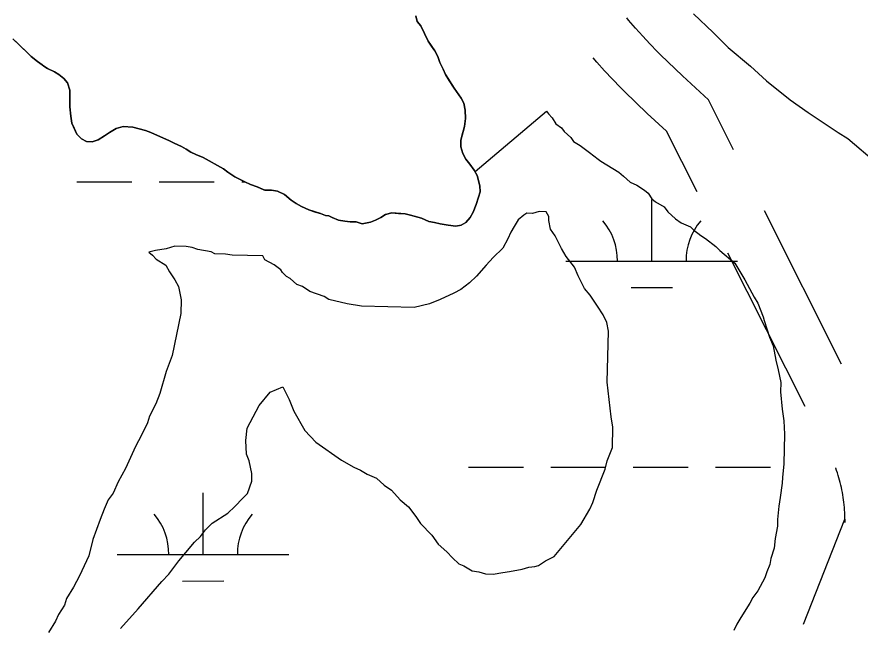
# Model space of a CAD drawing. Extents: x 3279314 to 3317160, y 734079 to 759431.
# Drawn here: x 3304641.6 to 3305132.9, y 755265.5 to 755621.7 of the extents above; entities that cross this region are included whole.
import ezdxf

# ---------------------------------------------------------------- set-up
doc = ezdxf.new("R2010")
doc.units = 0
for name, color, linetype in [('V-ROAD-CNTR', 7, 'Continuous'), ('V-SITE-VEGE', 7, 'Continuous'), ('V-TOPO-SHOR', 7, 'Continuous'), ('V-WETL-SWMP', 7, 'Continuous')]:
    doc.layers.add(name, color=color, linetype=linetype)

msp = doc.modelspace()

# ---------------------------------------------------------------- linework, layer by layer
at = {"layer": 'V-ROAD-CNTR'}
for p, q in [((3305122.08, 755419.25), (3305077.11, 755508.56)), ((3305100.84, 755394.73), (3305055.87, 755484.04))]:
    msp.add_line(p, q, dxfattribs=at)
for points in [[(3305059.12, 755544.29), (3305044.49, 755573.33), (3305029.38, 755587.3), (3305016.63, 755599.5), (3305014.76, 755601.4), (3305010.43, 755605.92), (3305006.2, 755610.48), (3305002.05, 755615.13), (3304997.99, 755619.84), (3304996.92, 755621.11)], [(3305037.88, 755519.77), (3305020.14, 755554.99), (3305008.83, 755565.45), (3304995.57, 755578.13), (3304993.24, 755580.5), (3304988.59, 755585.35), (3304984.01, 755590.3), (3304979.51, 755595.33), (3304977.37, 755597.81)], [(3305099.98, 755267.85), (3305124.02, 755328.95), (3305123.97, 755327.07), (3305123.99, 755328.56), (3305123.99, 755330.03), (3305123.96, 755331.49), (3305123.91, 755332.95), (3305123.83, 755334.41), (3305123.72, 755335.87), (3305123.59, 755337.34), (3305123.44, 755338.8), (3305123.26, 755340.24), (3305123.05, 755341.69), (3305122.82, 755343.14), (3305122.56, 755344.57), (3305122.28, 755346.01), (3305121.97, 755347.44), (3305121.64, 755348.87), (3305121.28, 755350.29), (3305120.9, 755351.71), (3305120.5, 755353.11), (3305120.07, 755354.51), (3305119.61, 755355.9), (3305119.14, 755357.27), (3305118.63, 755358.66), (3305118.55, 755358.87)]]:
    msp.add_lwpolyline(points, dxfattribs=at)
at = {"layer": 'V-SITE-VEGE'}
for points in [[(3305035.72, 755623.38), (3305047.2, 755612.49), (3305055.94, 755603.9), (3305069.1, 755592.96), (3305078.39, 755584.35)], [(3304639.3, 755608.88), (3304647.2, 755601.24), (3304650.03, 755598.68), (3304653.69, 755595.7), (3304656.34, 755593.77), (3304657.35, 755592.92), (3304659.39, 755591.63), (3304663.49, 755589.66), (3304666.15, 755588.15), (3304668.99, 755585.8), (3304671.21, 755583.26), (3304672.55, 755578.88), (3304672.44, 755574.33), (3304672.53, 755569.35), (3304673.02, 755563.75), (3304673.75, 755559.8), (3304676.5, 755553.31), (3304679.33, 755550.55), (3304682.19, 755549.03), (3304685.51, 755548.95), (3304689.06, 755550.11), (3304692.63, 755552.3), (3304695.58, 755554.3), (3304699.57, 755556.69), (3304703.53, 755557.84), (3304709.12, 755557.5), (3304716.52, 755555.46), (3304719.61, 755554.35), (3304730.47, 755549.53), (3304733.33, 755548.01), (3304737.64, 755546.05), (3304740.29, 755544.53), (3304742.94, 755542.81), (3304745.81, 755541.5), (3304750.12, 755539.74), (3304761.97, 755533.04), (3304764.62, 755531.11), (3304768.7, 755528.53), (3304774.43, 755525.49), (3304777.71, 755523.96), (3304781.61, 755522.62), (3304786.12, 755520.65), (3304790.06, 755520.76), (3304793.56, 755520.06), (3304797.45, 755518.1), (3304801.52, 755514.9), (3304804.37, 755512.96), (3304807.44, 755511.24), (3304811.74, 755509.27)], [(3305078.39, 755584.35), (3305092.11, 755573.41), (3305102.55, 755565.89), (3305120.16, 755554.29), (3305125.67, 755550.8), (3305142.65, 755536.43)], [(3304811.74, 755509.27), (3304818.52, 755507.03), (3304821.39, 755505.93), (3304823.46, 755505.67), (3304825.3, 755504.8), (3304828.99, 755503.26), (3304832.7, 755502.55), (3304835.8, 755502.27), (3304839.33, 755502.19), (3304842.82, 755501.07), (3304847.6, 755501.99), (3304850.53, 755503.16), (3304853.68, 755504.74), (3304856.41, 755506.54), (3304860.16, 755507.49), (3304867.81, 755506.89), (3304870.91, 755506.2), (3304877.28, 755504.38), (3304881.58, 755502.42), (3304884.89, 755501.92), (3304888.18, 755501.02), (3304892.93, 755500.28), (3304897.26, 755499.77), (3304900.39, 755500.31), (3304903.11, 755501.9), (3304905.67, 755504.74), (3304907.4, 755507.81), (3304909.16, 755512.32), (3304910.51, 755516.64), (3304911.62, 755519.72), (3304911.29, 755523.25), (3304909.78, 755529.29), (3304908.54, 755531.48), (3304950.18, 755566.79), (3304951.25, 755565.09), (3304953.43, 755562.8), (3304955.59, 755559.39), (3304958.89, 755557.08), (3304960.51, 755554.81), (3304964.34, 755551.36), (3304965.96, 755549.08), (3304969.82, 755546.76), (3304972.02, 755545.03), (3304975.31, 755542.71), (3304980.25, 755538.68), (3304981.9, 755537.53), (3304992.37, 755531.13), (3304995.11, 755528.82), (3304998.94, 755525.38), (3305002.81, 755523.61), (3305007.21, 755520.71), (3305009.41, 755518.98), (3305011.56, 755515.58), (3305013.75, 755513.84), (3305018.72, 755510.93), (3305020.88, 755508.09), (3305025.26, 755504.07), (3305028.56, 755501.75), (3305034.09, 755499.38), (3305035.73, 755497.67), (3305040.12, 755494.21), (3305042.87, 755492.47), (3305048.91, 755487.85), (3305051.09, 755485.56), (3305059.86, 755478.09), (3305065.78, 755468.44), (3305071.12, 755458.25), (3305073.28, 755454.85), (3305076.44, 755446.95), (3305076.95, 755444.7), (3305080.08, 755435.12), (3305082.19, 755430.04), (3305083.67, 755421.62), (3305085.21, 755415.99), (3305086.71, 755408.69), (3305086.58, 755403.1), (3305087.45, 755393.02), (3305088.41, 755386.29), (3305088.78, 755378.45), (3305088.37, 755361.13), (3305087.62, 755353.33), (3305087.54, 755349.97), (3305086.23, 755341.62), (3305085.55, 755336.6), (3305084.8, 755328.8), (3305084.71, 755324.89), (3305083.42, 755317.65), (3305082.73, 755312.08), (3305080.91, 755305.97), (3305080.27, 755302.63), (3305078.48, 755298.2), (3305077.29, 755294.88), (3305073.19, 755287.15), (3305070.3, 755283.31), (3305068.54, 755279.99), (3305063.32, 755271.73), (3305060.99, 755267.88), (3305059.22, 755264.01)], [(3304887.14, 755314.51), (3304892.06, 755309.92), (3304895.33, 755306.49), (3304899.16, 755303.04), (3304901.93, 755301.86), (3304906.89, 755298.94), (3304910.79, 755298.29), (3304914.67, 755297.08), (3304919.14, 755296.97), (3304924.75, 755297.96), (3304928.68, 755298.42), (3304935.98, 755299.93), (3304939.92, 755300.95), (3304943.28, 755301.43), (3304945.53, 755301.93), (3304949.51, 755304.64), (3304954.6, 755307.31), (3304970.14, 755325.95), (3304975.38, 755334.76), (3304977.15, 755338.63), (3304979.56, 755345.84), (3304984.32, 755358.03), (3304985.56, 755363.03), (3304988.54, 755370.78), (3304988.82, 755382.52), (3304987.85, 755388.69), (3304985.54, 755408.87), (3304986.24, 755438.48), (3304985.25, 755443.54), (3304983.12, 755448.06), (3304979.89, 755453.16), (3304975.56, 755459.42), (3304972.3, 755463.41), (3304968.57, 755470.76), (3304966.45, 755475.84), (3304961.57, 755482.11), (3304958.88, 755486.65), (3304955.15, 755494), (3304952.45, 755497.98), (3304951.45, 755503.03), (3304951.5, 755505.27), (3304949.89, 755508.1), (3304945.98, 755508.2), (3304942.04, 755507.17), (3304938.69, 755507.25), (3304936.99, 755506.17), (3304933.57, 755503.46), (3304931.24, 755499.6), (3304929.49, 755496.29), (3304927.72, 755492.42), (3304924.79, 755486.9), (3304919.07, 755481.45), (3304915.05, 755477.07), (3304909.31, 755470.5), (3304905.3, 755466.68), (3304900.18, 755462.89), (3304896.22, 755460.75), (3304888.3, 755457.03), (3304882.09, 755454.38), (3304873.1, 755452.36), (3304842.37, 755453.09), (3304834.02, 755454.41), (3304823.46, 755456.9), (3304820.7, 755458.64), (3304812.39, 755461.63), (3304807.98, 755464.53), (3304804.66, 755465.73), (3304800.83, 755469.18), (3304798.62, 755470.35), (3304796.44, 755472.64), (3304795.36, 755474.34), (3304791.52, 755477.22), (3304786, 755480.15), (3304784.93, 755482.41), (3304767.06, 755482.84), (3304763.16, 755483.49), (3304757.01, 755483.64), (3304754.8, 755484.81), (3304747.01, 755486.11), (3304743.68, 755487.31), (3304740.35, 755487.95), (3304733.64, 755488.11), (3304728.57, 755486.55), (3304722.4, 755485.58), (3304718.46, 755484.56), (3304720.66, 755482.83), (3304722.84, 755480.54), (3304728.35, 755477.06), (3304730.49, 755473.09), (3304733.73, 755468.54), (3304735.87, 755464.58), (3304737.36, 755456.72), (3304737.18, 755448.9), (3304732.12, 755424.42), (3304728.54, 755415), (3304724.88, 755402.23), (3304722.5, 755396.14), (3304718.98, 755388.96), (3304717.77, 755385.07), (3304714.24, 755377.89), (3304710.73, 755371.27)], [(3304702.05, 755265.26), (3304712.39, 755276.75), (3304726.18, 755292.64), (3304730.2, 755297.01), (3304735.97, 755304.7), (3304740, 755309.64), (3304745.18, 755315.66), (3304748.61, 755318.93), (3304751.5, 755322.78), (3304755.5, 755326.59), (3304764.58, 755332.53), (3304768.59, 755336.34), (3304773.18, 755341.27), (3304776.04, 755343.99), (3304778.45, 755351.2), (3304778.55, 755355.67), (3304777.05, 755362.97), (3304775.47, 755366.92), (3304775.1, 755374.76), (3304775.83, 755382.01), (3304782.85, 755395.26), (3304789.19, 755402.93), (3304796.53, 755406.11), (3304800.27, 755398.76), (3304802.9, 755391.98), (3304809.34, 755380.65), (3304815.88, 755373.79), (3304830.73, 755363.37), (3304837.89, 755359.29), (3304841.77, 755357.52), (3304845.62, 755355.19), (3304851.16, 755352.82), (3304855.53, 755348.8), (3304859.94, 755345.9), (3304864.83, 755340.2), (3304869.76, 755336.17), (3304874.1, 755330.47), (3304876.8, 755326.5), (3304883.34, 755319.63), (3304887.14, 755314.51)], [(3304710.73, 755371.27), (3304704.83, 755358.55), (3304700.73, 755350.82), (3304697.79, 755344.18), (3304694.9, 755340.34), (3304692.53, 755334.81), (3304690.15, 755328.71), (3304685.96, 755317.08), (3304683.49, 755307.63), (3304678.19, 755296.02), (3304674.68, 755289.39), (3304670.6, 755282.78), (3304669.4, 755278.9), (3304665.91, 755273.39), (3304664.14, 755269.52), (3304660.07, 755262.91)]]:
    msp.add_lwpolyline(points, dxfattribs=at)
at = {"layer": 'V-TOPO-SHOR'}
for points in [[(3304877.02, 755616.38), (3304874.8, 755618.92), (3304874.05, 755622.25)], [(3304801.52, 755514.9), (3304804.37, 755512.96), (3304807.43, 755511.24), (3304811.74, 755509.27), (3304815.64, 755507.93), (3304818.52, 755507.03), (3304821.39, 755505.93), (3304823.46, 755505.67), (3304825.3, 755504.8), (3304828.99, 755503.26), (3304832.7, 755502.55), (3304835.8, 755502.27), (3304839.33, 755502.19), (3304842.82, 755501.07), (3304847.6, 755501.99), (3304850.53, 755503.16), (3304853.68, 755504.74), (3304856.41, 755506.54), (3304860.16, 755507.49), (3304863.88, 755507.19), (3304867.81, 755506.89), (3304870.91, 755506.2), (3304873.99, 755505.29), (3304877.28, 755504.38), (3304881.58, 755502.42), (3304883.03, 755502.18), (3304884.89, 755501.92), (3304888.18, 755501.02), (3304892.93, 755500.28), (3304897.26, 755499.77), (3304900.38, 755500.31), (3304903.11, 755501.9), (3304905.67, 755504.74), (3304907.4, 755507.81), (3304909.16, 755512.32), (3304910.51, 755516.64), (3304911.62, 755519.72), (3304911.29, 755523.25), (3304910.54, 755526.38), (3304909.78, 755529.29), (3304907.99, 755532.44), (3304905.58, 755535.81), (3304903.17, 755538.77), (3304901.38, 755542.13), (3304900.23, 755545.88), (3304900.32, 755549.82), (3304901.47, 755554.35), (3304902.38, 755557.85), (3304902.91, 755562.39), (3304902.82, 755567.36), (3304902.08, 755571.32), (3304900.5, 755574.25), (3304898.69, 755576.78), (3304896.29, 755580.15), (3304893.49, 755584.57), (3304891.3, 755588.15), (3304889.93, 755591.29), (3304887.94, 755595.06), (3304886.79, 755598.61), (3304885.21, 755601.96), (3304883.2, 755604.7), (3304881.2, 755607.45), (3304877.02, 755616.38)], [(3304639.3, 755608.88), (3304641.93, 755606.33), (3304644.56, 755603.79), (3304647.2, 755601.24), (3304650.03, 755598.68), (3304653.69, 755595.7), (3304656.34, 755593.77), (3304657.35, 755592.92), (3304659.39, 755591.63), (3304663.49, 755589.66), (3304666.15, 755588.15), (3304668.99, 755585.8), (3304671.21, 755583.26), (3304672.55, 755578.88), (3304672.44, 755574.33), (3304672.53, 755569.35), (3304673.02, 755563.75), (3304673.75, 755559.8), (3304674.93, 755556.87), (3304676.5, 755553.31), (3304679.33, 755550.55), (3304682.19, 755549.03), (3304685.51, 755548.95), (3304689.06, 755550.11), (3304692.63, 755552.3), (3304695.58, 755554.3), (3304699.57, 755556.69), (3304703.53, 755557.84), (3304709.12, 755557.5), (3304713.44, 755556.36), (3304716.52, 755555.46), (3304719.61, 755554.35), (3304722.47, 755553.04), (3304726.37, 755551.29), (3304730.47, 755549.53), (3304733.33, 755548.01), (3304737.64, 755546.05), (3304740.29, 755544.53), (3304742.94, 755542.81), (3304745.81, 755541.5), (3304750.12, 755539.74), (3304753.59, 755537.79), (3304757.89, 755535.41), (3304761.97, 755533.04), (3304764.62, 755531.11), (3304768.7, 755528.53), (3304771.56, 755527.01), (3304774.43, 755525.49), (3304777.71, 755523.96), (3304781.61, 755522.62), (3304785.5, 755520.87), (3304786.12, 755520.65), (3304790.06, 755520.76), (3304793.56, 755520.06), (3304797.45, 755518.1), (3304798.88, 755517.03), (3304801.52, 755514.9)]]:
    msp.add_lwpolyline(points, dxfattribs=at)
at = {"layer": 'V-WETL-SWMP'}
for p, q in [((3304874.05, 755622.25), (3304874.8, 755618.92)), ((3304874.05, 755622.25), (3304874.8, 755618.92)), ((3304874.8, 755618.92), (3304877.02, 755616.38)), ((3304874.8, 755618.92), (3304877.02, 755616.38)), ((3304877.02, 755616.38), (3304881.2, 755607.44)), ((3304877.02, 755616.38), (3304881.2, 755607.44)), ((3304647.2, 755601.24), (3304639.3, 755608.88)), ((3304647.2, 755601.24), (3304639.3, 755608.88)), ((3304881.2, 755607.44), (3304885.21, 755601.96)), ((3304881.2, 755607.44), (3304885.21, 755601.96)), ((3304650.03, 755598.68), (3304647.2, 755601.24)), ((3304650.03, 755598.68), (3304647.2, 755601.24)), ((3304885.21, 755601.96), (3304886.79, 755598.61)), ((3304885.21, 755601.96), (3304886.79, 755598.61)), ((3304653.69, 755595.7), (3304650.03, 755598.68)), ((3304653.69, 755595.7), (3304650.03, 755598.68)), ((3304886.79, 755598.61), (3304887.94, 755595.06)), ((3304886.79, 755598.61), (3304887.94, 755595.06)), ((3304656.34, 755593.77), (3304653.69, 755595.7)), ((3304656.34, 755593.77), (3304653.69, 755595.7)), ((3304657.35, 755592.92), (3304656.34, 755593.77)), ((3304657.35, 755592.92), (3304656.34, 755593.77)), ((3304659.39, 755591.62), (3304657.35, 755592.92)), ((3304659.39, 755591.62), (3304657.35, 755592.92)), ((3304663.49, 755589.66), (3304659.39, 755591.62)), ((3304663.49, 755589.66), (3304659.39, 755591.62)), ((3304887.94, 755595.06), (3304889.93, 755591.29)), ((3304887.94, 755595.06), (3304889.93, 755591.29)), ((3304889.93, 755591.29), (3304891.3, 755588.15)), ((3304889.93, 755591.29), (3304891.3, 755588.15)), ((3304666.15, 755588.15), (3304663.49, 755589.66)), ((3304666.15, 755588.15), (3304663.49, 755589.66)), ((3304668.99, 755585.8), (3304666.15, 755588.15)), ((3304668.99, 755585.8), (3304666.15, 755588.15)), ((3304891.3, 755588.15), (3304896.29, 755580.15)), ((3304891.3, 755588.15), (3304896.29, 755580.15)), ((3304671.21, 755583.26), (3304668.99, 755585.8)), ((3304671.21, 755583.26), (3304668.99, 755585.8)), ((3304672.55, 755578.88), (3304671.21, 755583.26)), ((3304672.55, 755578.88), (3304671.21, 755583.26)), ((3304672.44, 755574.33), (3304672.55, 755578.88)), ((3304672.44, 755574.33), (3304672.55, 755578.88)), ((3304896.29, 755580.15), (3304900.5, 755574.25)), ((3304896.29, 755580.15), (3304900.5, 755574.25)), ((3304672.53, 755569.35), (3304672.44, 755574.33)), ((3304672.53, 755569.35), (3304672.44, 755574.33)), ((3304900.5, 755574.25), (3304902.08, 755571.32)), ((3304900.5, 755574.25), (3304902.08, 755571.32)), ((3304673.02, 755563.75), (3304672.53, 755569.35)), ((3304673.02, 755563.75), (3304672.53, 755569.35)), ((3304902.08, 755571.32), (3304902.82, 755567.36)), ((3304902.08, 755571.32), (3304902.82, 755567.36)), ((3304902.82, 755567.36), (3304902.9, 755562.39)), ((3304902.82, 755567.36), (3304902.9, 755562.39)), ((3304673.75, 755559.8), (3304673.02, 755563.75)), ((3304673.75, 755559.8), (3304673.02, 755563.75)), ((3304902.9, 755562.39), (3304902.38, 755557.85)), ((3304902.9, 755562.39), (3304902.38, 755557.85)), ((3304676.5, 755553.31), (3304673.75, 755559.8)), ((3304676.5, 755553.31), (3304673.75, 755559.8)), ((3304699.57, 755556.69), (3304695.58, 755554.3)), ((3304699.57, 755556.69), (3304695.58, 755554.3)), ((3304703.53, 755557.84), (3304699.57, 755556.69)), ((3304703.53, 755557.84), (3304699.57, 755556.69)), ((3304709.12, 755557.5), (3304703.53, 755557.84)), ((3304709.12, 755557.5), (3304703.53, 755557.84)), ((3304716.53, 755555.46), (3304709.12, 755557.5)), ((3304716.53, 755555.46), (3304709.12, 755557.5)), ((3304902.38, 755557.85), (3304900.33, 755549.82)), ((3304902.38, 755557.85), (3304900.33, 755549.82)), ((3304679.33, 755550.55), (3304676.5, 755553.31)), ((3304679.33, 755550.55), (3304676.5, 755553.31)), ((3304692.63, 755552.3), (3304689.06, 755550.11)), ((3304692.63, 755552.3), (3304689.06, 755550.11)), ((3304695.58, 755554.3), (3304692.63, 755552.3)), ((3304695.58, 755554.3), (3304692.63, 755552.3)), ((3304719.61, 755554.35), (3304716.53, 755555.46)), ((3304719.61, 755554.35), (3304716.53, 755555.46)), ((3304730.47, 755549.53), (3304719.61, 755554.35)), ((3304730.47, 755549.53), (3304719.61, 755554.35)), ((3304682.2, 755549.03), (3304679.33, 755550.55)), ((3304682.2, 755549.03), (3304679.33, 755550.55)), ((3304685.51, 755548.95), (3304682.2, 755549.03)), ((3304685.51, 755548.95), (3304682.2, 755549.03)), ((3304689.06, 755550.11), (3304685.51, 755548.95)), ((3304689.06, 755550.11), (3304685.51, 755548.95)), ((3304733.33, 755548.01), (3304730.47, 755549.53)), ((3304733.33, 755548.01), (3304730.47, 755549.53)), ((3304737.64, 755546.05), (3304733.33, 755548.01)), ((3304737.64, 755546.05), (3304733.33, 755548.01)), ((3304900.33, 755549.82), (3304900.23, 755545.88)), ((3304900.33, 755549.82), (3304900.23, 755545.88)), ((3304740.29, 755544.53), (3304737.64, 755546.05)), ((3304740.29, 755544.53), (3304737.64, 755546.05)), ((3304742.94, 755542.81), (3304740.29, 755544.53)), ((3304742.94, 755542.81), (3304740.29, 755544.53)), ((3304745.81, 755541.5), (3304742.94, 755542.81)), ((3304745.81, 755541.5), (3304742.94, 755542.81)), ((3304900.23, 755545.88), (3304901.38, 755542.13)), ((3304900.23, 755545.88), (3304901.38, 755542.13)), ((3304901.38, 755542.13), (3304903.17, 755538.77)), ((3304901.38, 755542.13), (3304903.17, 755538.77)), ((3304750.12, 755539.74), (3304745.81, 755541.5)), ((3304750.12, 755539.74), (3304745.81, 755541.5)), ((3304761.97, 755533.04), (3304750.12, 755539.74)), ((3304761.97, 755533.04), (3304750.12, 755539.74)), ((3304903.17, 755538.77), (3304905.58, 755535.81)), ((3304903.17, 755538.77), (3304905.58, 755535.81)), ((3304764.62, 755531.11), (3304761.97, 755533.04)), ((3304764.62, 755531.11), (3304761.97, 755533.04)), ((3304905.58, 755535.81), (3304907.99, 755532.44)), ((3304905.58, 755535.81), (3304907.99, 755532.44)), ((3304907.99, 755532.44), (3304909.78, 755529.29)), ((3304907.99, 755532.44), (3304909.78, 755529.29)), ((3304768.7, 755528.53), (3304764.62, 755531.11)), ((3304768.7, 755528.53), (3304764.62, 755531.11)), ((3304774.43, 755525.49), (3304768.7, 755528.53)), ((3304774.43, 755525.49), (3304768.7, 755528.53)), ((3304909.78, 755529.29), (3304911.29, 755523.25)), ((3304909.78, 755529.29), (3304911.29, 755523.25)), ((3304676.62, 755525.59), (3304708.62, 755525.6)), ((3304724.62, 755525.61), (3304756.62, 755525.63)), ((3304772.62, 755525.64), (3304774.15, 755525.64)), ((3304777.71, 755523.96), (3304774.43, 755525.49)), ((3304777.71, 755523.96), (3304774.43, 755525.49)), ((3304781.61, 755522.62), (3304777.71, 755523.96)), ((3304781.61, 755522.62), (3304777.71, 755523.96)), ((3304786.12, 755520.65), (3304781.61, 755522.62)), ((3304786.12, 755520.65), (3304781.61, 755522.62)), ((3304911.29, 755523.25), (3304911.62, 755519.72)), ((3304911.29, 755523.25), (3304911.62, 755519.72)), ((3304790.06, 755520.76), (3304786.12, 755520.65)), ((3304790.06, 755520.76), (3304786.12, 755520.65)), ((3304793.56, 755520.06), (3304790.06, 755520.76)), ((3304793.56, 755520.06), (3304790.06, 755520.76)), ((3304797.45, 755518.1), (3304793.56, 755520.06)), ((3304797.45, 755518.1), (3304793.56, 755520.06)), ((3304801.52, 755514.9), (3304797.45, 755518.1)), ((3304801.52, 755514.9), (3304797.45, 755518.1)), ((3304911.62, 755519.72), (3304910.51, 755516.64)), ((3304911.62, 755519.72), (3304910.51, 755516.64)), ((3304804.37, 755512.96), (3304801.52, 755514.9)), ((3304804.37, 755512.96), (3304801.52, 755514.9)), ((3304807.43, 755511.23), (3304804.37, 755512.96)), ((3304807.43, 755511.23), (3304804.37, 755512.96)), ((3304910.51, 755516.64), (3304909.16, 755512.32)), ((3304910.51, 755516.64), (3304909.16, 755512.32)), ((3305011.49, 755479.33), (3305011.47, 755515.33)), ((3304811.74, 755509.27), (3304807.43, 755511.23)), ((3304811.74, 755509.27), (3304807.43, 755511.23)), ((3304818.52, 755507.03), (3304811.74, 755509.27)), ((3304818.52, 755507.03), (3304811.74, 755509.27)), ((3304907.4, 755507.81), (3304905.67, 755504.74)), ((3304907.4, 755507.81), (3304905.67, 755504.74)), ((3304909.16, 755512.32), (3304907.4, 755507.81)), ((3304909.16, 755512.32), (3304907.4, 755507.81)), ((3304821.39, 755505.93), (3304818.52, 755507.03)), ((3304821.39, 755505.93), (3304818.52, 755507.03)), ((3304823.46, 755505.67), (3304821.39, 755505.93)), ((3304823.46, 755505.67), (3304821.39, 755505.93)), ((3304825.3, 755504.8), (3304823.46, 755505.67)), ((3304825.3, 755504.8), (3304823.46, 755505.67)), ((3304828.99, 755503.26), (3304825.3, 755504.8)), ((3304828.99, 755503.26), (3304825.3, 755504.8)), ((3304832.7, 755502.55), (3304828.99, 755503.26)), ((3304832.7, 755502.55), (3304828.99, 755503.26)), ((3304850.53, 755503.16), (3304847.6, 755501.99)), ((3304850.53, 755503.16), (3304847.6, 755501.99)), ((3304853.68, 755504.74), (3304850.53, 755503.16)), ((3304853.68, 755504.74), (3304850.53, 755503.16)), ((3304856.41, 755506.54), (3304853.68, 755504.74)), ((3304856.41, 755506.54), (3304853.68, 755504.74)), ((3304860.16, 755507.49), (3304856.41, 755506.54)), ((3304860.16, 755507.49), (3304856.41, 755506.54)), ((3304867.81, 755506.89), (3304860.16, 755507.49)), ((3304867.81, 755506.89), (3304860.16, 755507.49)), ((3304870.9, 755506.19), (3304867.81, 755506.89)), ((3304870.9, 755506.19), (3304867.81, 755506.89)), ((3304877.28, 755504.38), (3304870.9, 755506.19)), ((3304877.28, 755504.38), (3304870.9, 755506.19)), ((3304881.58, 755502.42), (3304877.28, 755504.38)), ((3304881.58, 755502.42), (3304877.28, 755504.38)), ((3304905.67, 755504.74), (3304903.11, 755501.9)), ((3304905.67, 755504.74), (3304903.11, 755501.9)), ((3304835.8, 755502.27), (3304832.7, 755502.55)), ((3304835.8, 755502.27), (3304832.7, 755502.55)), ((3304839.32, 755502.19), (3304835.8, 755502.27)), ((3304839.32, 755502.19), (3304835.8, 755502.27)), ((3304842.82, 755501.07), (3304839.32, 755502.19)), ((3304842.82, 755501.07), (3304839.32, 755502.19)), ((3304847.6, 755501.99), (3304842.82, 755501.07)), ((3304847.6, 755501.99), (3304842.82, 755501.07)), ((3304884.89, 755501.92), (3304881.58, 755502.42)), ((3304884.89, 755501.92), (3304881.58, 755502.42)), ((3304888.18, 755501.02), (3304884.89, 755501.92)), ((3304888.18, 755501.02), (3304884.89, 755501.92)), ((3304892.93, 755500.28), (3304888.18, 755501.02)), ((3304892.93, 755500.28), (3304888.18, 755501.02)), ((3304897.26, 755499.76), (3304892.93, 755500.28)), ((3304897.26, 755499.76), (3304892.93, 755500.28)), ((3304900.38, 755500.31), (3304897.26, 755499.76)), ((3304900.38, 755500.31), (3304897.26, 755499.76)), ((3304903.11, 755501.9), (3304900.38, 755500.31)), ((3304903.11, 755501.9), (3304900.38, 755500.31)), ((3304961.49, 755479.3), (3305061.49, 755479.35)), ((3304999.5, 755463.89), (3305023.5, 755463.9)), ((3304904.71, 755359.2), (3304936.71, 755359.22)), ((3304952.71, 755359.23), (3304984.71, 755359.24)), ((3305000.71, 755359.25), (3305032.71, 755359.27)), ((3305048.71, 755359.28), (3305080.71, 755359.29)), ((3304750.14, 755308.38), (3304750.12, 755344.38)), ((3304700.14, 755308.36), (3304800.14, 755308.41)), ((3304738.15, 755292.94), (3304762.15, 755292.96))]:
    msp.add_line(p, q, dxfattribs=at)
for centre, start, end in [((3304956.25, 755479.77), 359.2573, 40.801), ((3305066.73, 755479.83), 139.2573, 180.801), ((3304694.9, 755308.83), 359.2573, 40.801), ((3304805.38, 755308.88), 139.2573, 180.801)]:
    msp.add_arc(centre, 35.25, start, end, dxfattribs=at)

doc.saveas('drawing.dxf')
